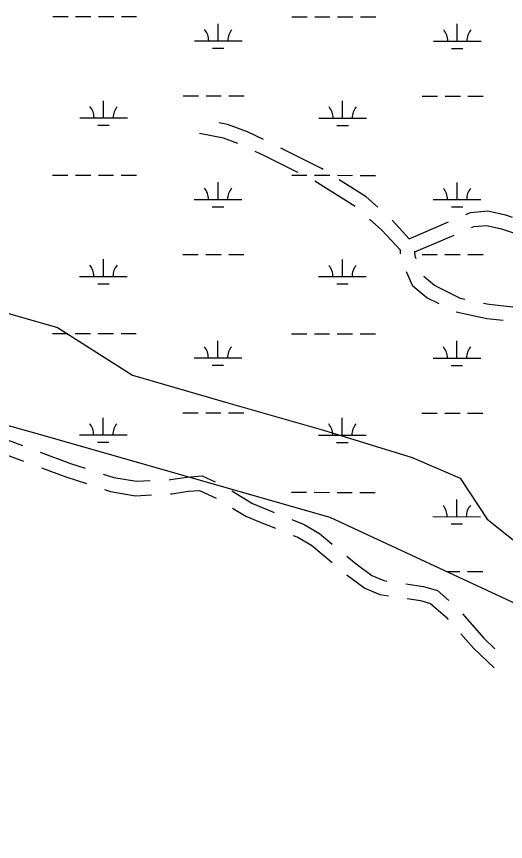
# Model space of a CAD drawing. Extents: x 3148686 to 3186545, y 916144 to 941516.
# Drawn here: x 3177909 to 3178936, y 923179 to 924910 of the extents above; entities that cross this region are included whole.
import ezdxf

# ---------------------------------------------------------------- set-up
doc = ezdxf.new("R2010")
doc.units = 0
for name, color, linetype in [('V-ROAD-CNTR', 7, 'Continuous'), ('V-TOPO-SHOR', 7, 'Continuous'), ('V-WETL-SWMP', 7, 'Continuous')]:
    doc.layers.add(name, color=color, linetype=linetype)

msp = doc.modelspace()

# ---------------------------------------------------------------- linework, layer by layer
at = {"layer": 'V-ROAD-CNTR'}
for p, q in [((3178619.8, 924511.3), (3178535.3, 924564.8)), ((3178733.5, 924444), (3178815.6, 924479.3)), ((3178745.1, 924416.3), (3178827.5, 924451.7)), ((3177827.6, 924044.4), (3177921.4, 924009.8)), ((3177830, 924011.6), (3177923.8, 923976.9))]:
    msp.add_line(p, q, dxfattribs=at)
for points in [[(3178427.7, 924652), (3178393.9, 924668.4), (3178351.7, 924684), (3178334.6, 924687.3)], [(3178373.7, 924643.9), (3178343.6, 924655), (3178292.9, 924664.8)], [(3178499.6, 924582.7), (3178427.9, 924618.6), (3178410, 924627.2)], [(3178552.8, 924589.2), (3178549.3, 924591.4), (3178463.6, 924634.3)], [(3178667.7, 924509.9), (3178643.1, 924532.1), (3178586.6, 924567.8)], [(3178852.5, 924494.8), (3178861.8, 924498.8), (3178898.6, 924502.2), (3178935.5, 924493.9), (3178949.8, 924488.9)], [(3178715.3, 924412.1), (3178715, 924419.8), (3178676.1, 924461.7), (3178650.1, 924485.3)], [(3178733.6, 924443.8), (3178697.3, 924483)], [(3178864.3, 924467.3), (3178869.2, 924469.3), (3178896.6, 924471.9), (3178927.3, 924465), (3178961, 924453.2)], [(3178747.9, 924402), (3178745.6, 924407.1), (3178745.1, 924417.6)], [(3178796.3, 924307.3), (3178770.1, 924320.2), (3178741.2, 924344.7), (3178727.4, 924374.6)], [(3178850, 924316.6), (3178841.3, 924318.4), (3178786.7, 924345.5), (3178765.6, 924363.3), (3178764.6, 924365.6)], [(3178988.3, 924296.1), (3178901.1, 924305.7), (3178889.1, 924308.2)], [(3178930.5, 924272.3), (3178896.3, 924276), (3178832.2, 924289.7)], [(3177958.9, 923995.9), (3178022.2, 923972.5), (3178053.1, 923962.5)], [(3177961.3, 923963), (3178012.3, 923944.2), (3178055.7, 923930.1)], [(3178091.2, 923950.1), (3178113.3, 923942.9), (3178160.6, 923934.8), (3178189.3, 923936.2)], [(3178229.2, 923938.2), (3178232.3, 923938.3), (3178266.6, 923943.7), (3178298.4, 923946), (3178326.1, 923933.6)], [(3178093.7, 923917.7), (3178106.1, 923913.7), (3178158.8, 923904.7), (3178192.3, 923906.3)], [(3178232.3, 923908.3), (3178235.3, 923908.4), (3178270, 923913.9), (3178293, 923915.5), (3178328.4, 923899.7)], [(3178361.3, 923914.8), (3178404.3, 923888.3), (3178431.8, 923877.2), (3178450.2, 923869.7)], [(3178362.5, 923878.8), (3178390.7, 923861.5), (3178420.5, 923849.4), (3178452.7, 923836.3)], [(3178487.2, 923854.6), (3178512.7, 923844.2), (3178545.3, 923825.2), (3178572, 923803)], [(3178489.7, 923821.2), (3178499.4, 923817.3), (3178528.1, 923800.5), (3178571.4, 923764.5)], [(3178602.7, 923777.4), (3178621.9, 923761.5), (3178655.2, 923736.9), (3178680.1, 923726.4), (3178686.7, 923725.4)], [(3178602.1, 923738.9), (3178603.4, 923737.9), (3178640.2, 923710.7), (3178671.9, 923697.3), (3178689.9, 923694.6)], [(3178726.3, 923719.5), (3178763.7, 923714), (3178792.9, 923705.5), (3178816.8, 923684.6)], [(3178729.4, 923688.7), (3178757.3, 923684.6), (3178778.2, 923678.5), (3178810.2, 923650.6), (3178815.2, 923644.9)], [(3178845, 923656.4), (3178889.9, 923605.5), (3178913.2, 923583.4)], [(3178841.6, 923614.9), (3178868.2, 923584.6), (3178911.6, 923543.5)]]:
    msp.add_lwpolyline(points, dxfattribs=at)
at = {"layer": 'V-TOPO-SHOR'}
msp.add_lwpolyline([(3177794.1, 924315.3), (3177994.7, 924257.8), (3178152.3, 924157.3), (3178352.9, 924099.7), (3178553.5, 924042.2), (3178739.8, 923984.6), (3178840.1, 923941.5), (3178897.3, 923855.5), (3178968.9, 923798.1), (3179140.9, 923740.5), (3179241.2, 923697.4), (3179327.1, 923625.7), (3179398.7, 923582.6), (3179456, 923467.9), (3179527.6, 923410.4), (3179627.9, 923367.3), (3179799.8, 923338.5), (3179857.1, 923252.4), (3179871.3, 923166.4)], dxfattribs=at)
at = {"layer": 'V-WETL-SWMP'}
for p, q in [((3177985.1, 924910.4), (3178017.1, 924910.3)), ((3178033.1, 924910.3), (3178065.1, 924910.3)), ((3178081.1, 924910.3), (3178113.1, 924910.2)), ((3178129.1, 924910.2), (3178161.1, 924910.2)), ((3178487.1, 924909.8), (3178519.1, 924909.8)), ((3178535.1, 924909.8), (3178567.1, 924909.7)), ((3178583.1, 924909.7), (3178615.1, 924909.7)), ((3178631.1, 924909.7), (3178663.1, 924909.6)), ((3178332.4, 924859.3), (3178332.4, 924895.3)), ((3178834.3, 924858.7), (3178834.4, 924894.7)), ((3178282.4, 924859.3), (3178382.4, 924859.2)), ((3178784.3, 924858.8), (3178884.3, 924858.7)), ((3178320.4, 924843.8), (3178344.4, 924843.8)), ((3178822.3, 924843.3), (3178846.3, 924843.3)), ((3178091.8, 924697.6), (3178091.8, 924733.6)), ((3178258.9, 924743.9), (3178290.9, 924743.9)), ((3178306.9, 924743.8), (3178338.9, 924743.8)), ((3178354.9, 924743.8), (3178386.9, 924743.8)), ((3178593.7, 924697.1), (3178593.7, 924733.1)), ((3178760.8, 924743.4), (3178792.8, 924743.3)), ((3178808.8, 924743.3), (3178840.8, 924743.3)), ((3178856.8, 924743.3), (3178888.8, 924743.2)), ((3178041.8, 924697.7), (3178141.8, 924697.6)), ((3178543.7, 924697.2), (3178643.7, 924697.1)), ((3178079.7, 924682.2), (3178103.7, 924682.2)), ((3178581.7, 924681.7), (3178605.7, 924681.7)), ((3177984.8, 924577.7), (3178016.8, 924577.7)), ((3178032.8, 924577.6), (3178064.8, 924577.6)), ((3178080.8, 924577.6), (3178112.8, 924577.6)), ((3178128.8, 924577.5), (3178160.8, 924577.5)), ((3178486.7, 924577.2), (3178518.7, 924577.1)), ((3178534.7, 924577.1), (3178566.7, 924577.1)), ((3178582.7, 924577.1), (3178614.7, 924577)), ((3178630.7, 924577), (3178662.7, 924577)), ((3178332.1, 924526.6), (3178332.1, 924562.6)), ((3178834, 924526), (3178834, 924562)), ((3178282.1, 924526.6), (3178382.1, 924526.5)), ((3178784, 924526.1), (3178884, 924526)), ((3178320, 924511.2), (3178344, 924511.1)), ((3178821.9, 924510.6), (3178845.9, 924510.6)), ((3178091.4, 924365), (3178091.5, 924401)), ((3178258.5, 924411.2), (3178290.5, 924411.2)), ((3178306.5, 924411.2), (3178338.5, 924411.1)), ((3178354.5, 924411.1), (3178386.5, 924411.1)), ((3178760.4, 924410.7), (3178792.4, 924410.7)), ((3178808.4, 924410.6), (3178840.4, 924410.6)), ((3178856.4, 924410.6), (3178888.4, 924410.6)), ((3178593.3, 924364.4), (3178593.4, 924400.4)), ((3178041.4, 924365), (3178141.4, 924364.9)), ((3178079.4, 924349.6), (3178103.4, 924349.5)), ((3178543.3, 924364.5), (3178643.3, 924364.4)), ((3178581.3, 924349), (3178605.3, 924349)), ((3177984.4, 924245), (3178016.4, 924245)), ((3178032.4, 924245), (3178064.4, 924244.9)), ((3178080.4, 924244.9), (3178112.4, 924244.9)), ((3178128.4, 924244.9), (3178160.4, 924244.8)), ((3178331.7, 924193.9), (3178331.7, 924229.9)), ((3178486.4, 924244.5), (3178518.4, 924244.4)), ((3178534.4, 924244.4), (3178566.4, 924244.4)), ((3178582.4, 924244.4), (3178614.4, 924244.3)), ((3178630.4, 924244.3), (3178662.4, 924244.3)), ((3178833.6, 924193.4), (3178833.7, 924229.4)), ((3178281.7, 924194), (3178381.7, 924193.9)), ((3178783.6, 924193.4), (3178883.6, 924193.3)), ((3177393.4, 924191.7), (3177947, 924036.6)), ((3178319.7, 924178.5), (3178343.7, 924178.5)), ((3178821.6, 924178), (3178845.6, 924177.9)), ((3178258.2, 924078.5), (3178290.2, 924078.5)), ((3178306.2, 924078.5), (3178338.2, 924078.5)), ((3178354.2, 924078.4), (3178386.2, 924078.4)), ((3178760.1, 924078), (3178792.1, 924078)), ((3178808.1, 924078), (3178840.1, 924077.9)), ((3178856.1, 924077.9), (3178888.1, 924077.9)), ((3178091.1, 924032.3), (3178091.1, 924068.3)), ((3178593, 924031.8), (3178593, 924067.8)), ((3177947, 924036.6), (3178567, 923859.4)), ((3178041.1, 924032.3), (3178141.1, 924032.2)), ((3178543, 924031.8), (3178643, 924031.7)), ((3178079, 924016.9), (3178103, 924016.9)), ((3178581, 924016.3), (3178605, 924016.3)), ((3178486, 923911.8), (3178518, 923911.8)), ((3178534, 923911.8), (3178566, 923911.7)), ((3178582, 923911.7), (3178614, 923911.7)), ((3178630, 923911.7), (3178662, 923911.6)), ((3178833.3, 923860.7), (3178833.3, 923896.7)), ((3178567, 923859.4), (3179187, 923571.5)), ((3178783.3, 923860.8), (3178883.3, 923860.6)), ((3178821.2, 923845.3), (3178845.2, 923845.3)), ((3178812.8, 923745.3), (3178839.7, 923745.3)), ((3178855.7, 923745.2), (3178887.7, 923745.2))]:
    msp.add_line(p, q, dxfattribs=at)
for centre, start, end in [((3178277.2, 924859.8), 359.1678, 40.7115), ((3178387.7, 924859.7), 139.1678, 180.7115), ((3178779.1, 924859.3), 359.1678, 40.7115), ((3178889.6, 924859.1), 139.1678, 180.7115), ((3178036.5, 924698.2), 359.1678, 40.7115), ((3178147, 924698.1), 139.1678, 180.7115), ((3178538.4, 924697.6), 359.1678, 40.7115), ((3178648.9, 924697.5), 139.1678, 180.7115), ((3178276.8, 924527.1), 359.1678, 40.7115), ((3178387.3, 924527), 139.1678, 180.7115), ((3178778.7, 924526.6), 359.1678, 40.7115), ((3178889.2, 924526.5), 139.1678, 180.7115), ((3178036.2, 924365.5), 359.1678, 40.7115), ((3178146.7, 924365.4), 139.1678, 180.7115), ((3178538.1, 924365), 359.1678, 40.7115), ((3178648.6, 924364.9), 139.1678, 180.7115), ((3178276.5, 924194.4), 359.1678, 40.7115), ((3178387, 924194.3), 139.1678, 180.7115), ((3178778.4, 924193.9), 359.1678, 40.7115), ((3178888.9, 924193.8), 139.1678, 180.7115), ((3178035.8, 924032.8), 359.1678, 40.7115), ((3178146.3, 924032.7), 139.1678, 180.7115), ((3178537.7, 924032.3), 359.1678, 40.7115), ((3178648.2, 924032.2), 139.1678, 180.7115), ((3178778, 923861.2), 359.1678, 40.7115), ((3178888.5, 923861.1), 139.1678, 180.7115)]:
    msp.add_arc(centre, 35.2, start, end, dxfattribs=at)

doc.saveas('drawing.dxf')
